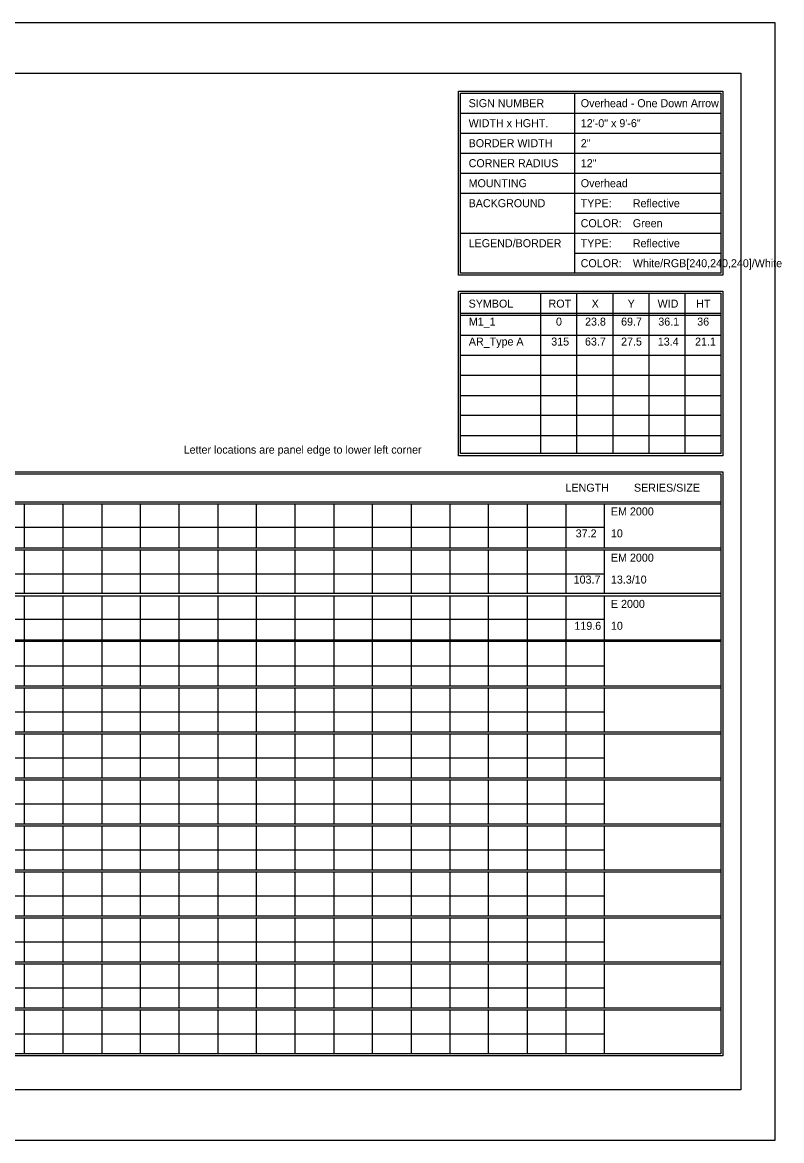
# Model space of a CAD drawing. Extents: x 1806251 to 1809821, y 414895 to 422886.
# Drawn here: x 1809679.34 to 1809684.94, y 414935.97 to 414944.23 of the extents above; entities that cross this region are included whole.
import ezdxf

# ---------------------------------------------------------------- set-up
doc = ezdxf.new("R2010")
doc.units = 0
doc.layers.add('GSSHT', color=7, linetype='Continuous')

msp = doc.modelspace()

# ---------------------------------------------------------------- linework, layer by layer
at = {"layer": 'GSSHT'}
for p, q in [((1809672.1353, 414944.2267), (1809684.8895, 414944.2267)), ((1809684.8895, 414944.2267), (1809684.8895, 414935.9729)), ((1809683.413, 414943.704), (1809683.413, 414942.3751)), ((1809682.5714, 414943.5563), (1809684.4909, 414943.5563)), ((1809682.5714, 414943.4087), (1809684.4909, 414943.4087)), ((1809682.5714, 414943.261), (1809684.4909, 414943.261)), ((1809682.5714, 414943.1134), (1809684.4909, 414943.1134)), ((1809682.5714, 414942.9657), (1809684.4909, 414942.9657)), ((1809683.413, 414942.8181), (1809684.4909, 414942.8181)), ((1809682.5714, 414942.6704), (1809684.4909, 414942.6704)), ((1809683.413, 414942.5227), (1809684.4909, 414942.5227)), ((1809683.162, 414942.2274), (1809683.162, 414941.0433)), ((1809683.4278, 414942.2274), (1809683.4278, 414941.0433)), ((1809683.6936, 414942.2274), (1809683.6936, 414941.0433)), ((1809683.9593, 414942.2274), (1809683.9593, 414941.0433)), ((1809684.2251, 414942.2274), (1809684.2251, 414941.0433)), ((1809682.5714, 414942.0798), (1809684.4909, 414942.0798)), ((1809682.5714, 414942.065), (1809684.4909, 414942.065)), ((1809682.5714, 414941.9174), (1809684.4909, 414941.9174)), ((1809682.5714, 414941.7697), (1809684.4909, 414941.7697)), ((1809682.5714, 414941.6221), (1809684.4909, 414941.6221)), ((1809682.5714, 414941.4715), (1809684.4909, 414941.4715)), ((1809682.5714, 414941.3268), (1809684.4909, 414941.3268)), ((1809682.5714, 414941.1762), (1809684.4909, 414941.1762)), ((1809672.782, 414940.6889), (1809684.4909, 414940.6889)), ((1809672.782, 414940.6741), (1809684.4909, 414940.6741)), ((1809679.3496, 414940.6741), (1809679.3496, 414940.3493)), ((1809679.6361, 414940.6741), (1809679.6361, 414940.3493)), ((1809679.9225, 414940.6741), (1809679.9225, 414940.3493)), ((1809680.206, 414940.6741), (1809680.206, 414940.3493)), ((1809680.4924, 414940.6741), (1809680.4924, 414940.3493)), ((1809680.7789, 414940.6741), (1809680.7789, 414940.3493)), ((1809681.0624, 414940.6741), (1809681.0624, 414940.3493)), ((1809681.3488, 414940.6741), (1809681.3488, 414940.3493)), ((1809681.6353, 414940.6741), (1809681.6353, 414940.3493)), ((1809681.9188, 414940.6741), (1809681.9188, 414940.3493)), ((1809682.2052, 414940.6741), (1809682.2052, 414940.3493)), ((1809682.4917, 414940.6741), (1809682.4917, 414940.3493)), ((1809682.7752, 414940.6741), (1809682.7752, 414940.3493)), ((1809683.0616, 414940.6741), (1809683.0616, 414940.3493)), ((1809683.348, 414940.6741), (1809683.348, 414940.3493)), ((1809683.6315, 414940.6741), (1809683.6315, 414940.3493)), ((1809672.782, 414940.4999), (1809683.6315, 414940.4999)), ((1809672.782, 414940.3493), (1809684.4909, 414940.3493)), ((1809672.782, 414940.3345), (1809684.4909, 414940.3345)), ((1809679.3496, 414940.3345), (1809679.3496, 414940.0127)), ((1809679.6361, 414940.3345), (1809679.6361, 414940.0127)), ((1809679.9225, 414940.3345), (1809679.9225, 414940.0127)), ((1809680.206, 414940.3345), (1809680.206, 414940.0127)), ((1809680.4924, 414940.3345), (1809680.4924, 414940.0127)), ((1809680.7789, 414940.3345), (1809680.7789, 414940.0127)), ((1809681.0624, 414940.3345), (1809681.0624, 414940.0127)), ((1809681.3488, 414940.3345), (1809681.3488, 414940.0127)), ((1809681.6353, 414940.3345), (1809681.6353, 414940.0127)), ((1809681.9188, 414940.3345), (1809681.9188, 414940.0127)), ((1809682.2052, 414940.3345), (1809682.2052, 414940.0127)), ((1809682.4917, 414940.3345), (1809682.4917, 414940.0127)), ((1809682.7752, 414940.3345), (1809682.7752, 414940.0127)), ((1809683.0616, 414940.3345), (1809683.0616, 414940.0127)), ((1809683.348, 414940.3345), (1809683.348, 414940.0127)), ((1809683.6315, 414940.3345), (1809683.6315, 414940.0127)), ((1809672.782, 414940.1574), (1809683.6315, 414940.1574)), ((1809672.782, 414940.0127), (1809684.4909, 414940.0127)), ((1809672.782, 414939.9949), (1809684.4909, 414939.9949)), ((1809679.3496, 414939.9949), (1809679.3496, 414939.6701)), ((1809679.6361, 414939.9949), (1809679.6361, 414939.6701)), ((1809679.9225, 414939.9949), (1809679.9225, 414939.6701)), ((1809680.206, 414939.9949), (1809680.206, 414939.6701)), ((1809680.4924, 414939.9949), (1809680.4924, 414939.6701)), ((1809680.7789, 414939.9949), (1809680.7789, 414939.6701)), ((1809681.0624, 414939.9949), (1809681.0624, 414939.6701)), ((1809681.3488, 414939.9949), (1809681.3488, 414939.6701)), ((1809681.6353, 414939.9949), (1809681.6353, 414939.6701)), ((1809681.9188, 414939.9949), (1809681.9188, 414939.6701)), ((1809682.2052, 414939.9949), (1809682.2052, 414939.6701)), ((1809682.4917, 414939.9949), (1809682.4917, 414939.6701)), ((1809682.7752, 414939.9949), (1809682.7752, 414939.6701)), ((1809683.0616, 414939.9949), (1809683.0616, 414939.6701)), ((1809683.348, 414939.9949), (1809683.348, 414939.6701)), ((1809683.6315, 414939.9949), (1809683.6315, 414939.6701)), ((1809672.782, 414939.8207), (1809683.6315, 414939.8207)), ((1809672.782, 414939.6701), (1809684.4909, 414939.6701)), ((1809672.782, 414939.6583), (1809684.4909, 414939.6583)), ((1809679.3496, 414939.6583), (1809679.3496, 414939.3305)), ((1809679.6361, 414939.6583), (1809679.6361, 414939.3305)), ((1809679.9225, 414939.6583), (1809679.9225, 414939.3305)), ((1809680.206, 414939.6583), (1809680.206, 414939.3305)), ((1809680.4924, 414939.6583), (1809680.4924, 414939.3305)), ((1809680.7789, 414939.6583), (1809680.7789, 414939.3305)), ((1809681.0624, 414939.6583), (1809681.0624, 414939.3305)), ((1809681.3488, 414939.6583), (1809681.3488, 414939.3305)), ((1809681.6353, 414939.6583), (1809681.6353, 414939.3305)), ((1809681.9188, 414939.6583), (1809681.9188, 414939.3305)), ((1809682.2052, 414939.6583), (1809682.2052, 414939.3305)), ((1809682.4917, 414939.6583), (1809682.4917, 414939.3305)), ((1809682.7752, 414939.6583), (1809682.7752, 414939.3305)), ((1809683.0616, 414939.6583), (1809683.0616, 414939.3305)), ((1809683.348, 414939.6583), (1809683.348, 414939.3305)), ((1809683.6315, 414939.6583), (1809683.6315, 414939.3305)), ((1809672.782, 414939.4782), (1809683.6315, 414939.4782)), ((1809672.782, 414939.3305), (1809684.4909, 414939.3305)), ((1809672.782, 414939.3157), (1809684.4909, 414939.3157)), ((1809679.3496, 414939.3157), (1809679.3496, 414938.9909)), ((1809679.6361, 414939.3157), (1809679.6361, 414938.9909)), ((1809679.9225, 414939.3157), (1809679.9225, 414938.9909)), ((1809680.206, 414939.3157), (1809680.206, 414938.9909)), ((1809680.4924, 414939.3157), (1809680.4924, 414938.9909)), ((1809680.7789, 414939.3157), (1809680.7789, 414938.9909)), ((1809681.0624, 414939.3157), (1809681.0624, 414938.9909)), ((1809681.3488, 414939.3157), (1809681.3488, 414938.9909)), ((1809681.6353, 414939.3157), (1809681.6353, 414938.9909)), ((1809681.9188, 414939.3157), (1809681.9188, 414938.9909)), ((1809682.2052, 414939.3157), (1809682.2052, 414938.9909)), ((1809682.4917, 414939.3157), (1809682.4917, 414938.9909)), ((1809682.7752, 414939.3157), (1809682.7752, 414938.9909)), ((1809683.0616, 414939.3157), (1809683.0616, 414938.9909)), ((1809683.348, 414939.3157), (1809683.348, 414938.9909)), ((1809683.6315, 414939.3157), (1809683.6315, 414938.9909)), ((1809672.782, 414939.1385), (1809683.6315, 414939.1385)), ((1809672.782, 414938.9909), (1809684.4909, 414938.9909)), ((1809672.782, 414938.9761), (1809684.4909, 414938.9761)), ((1809679.3496, 414938.9761), (1809679.3496, 414938.6513)), ((1809679.6361, 414938.9761), (1809679.6361, 414938.6513)), ((1809679.9225, 414938.9761), (1809679.9225, 414938.6513)), ((1809680.206, 414938.9761), (1809680.206, 414938.6513)), ((1809680.4924, 414938.9761), (1809680.4924, 414938.6513)), ((1809680.7789, 414938.9761), (1809680.7789, 414938.6513)), ((1809681.0624, 414938.9761), (1809681.0624, 414938.6513)), ((1809681.3488, 414938.9761), (1809681.3488, 414938.6513)), ((1809681.6353, 414938.9761), (1809681.6353, 414938.6513)), ((1809681.9188, 414938.9761), (1809681.9188, 414938.6513)), ((1809682.2052, 414938.9761), (1809682.2052, 414938.6513)), ((1809682.4917, 414938.9761), (1809682.4917, 414938.6513)), ((1809682.7752, 414938.9761), (1809682.7752, 414938.6513)), ((1809683.0616, 414938.9761), (1809683.0616, 414938.6513)), ((1809683.348, 414938.9761), (1809683.348, 414938.6513)), ((1809683.6315, 414938.9761), (1809683.6315, 414938.6513)), ((1809672.782, 414938.7989), (1809683.6315, 414938.7989)), ((1809672.782, 414938.6513), (1809684.4909, 414938.6513)), ((1809672.782, 414938.6365), (1809684.4909, 414938.6365)), ((1809679.3496, 414938.6365), (1809679.3496, 414938.3117)), ((1809679.6361, 414938.6365), (1809679.6361, 414938.3117)), ((1809679.9225, 414938.6365), (1809679.9225, 414938.3117)), ((1809680.206, 414938.6365), (1809680.206, 414938.3117)), ((1809680.4924, 414938.6365), (1809680.4924, 414938.3117)), ((1809680.7789, 414938.6365), (1809680.7789, 414938.3117)), ((1809681.0624, 414938.6365), (1809681.0624, 414938.3117)), ((1809681.3488, 414938.6365), (1809681.3488, 414938.3117)), ((1809681.6353, 414938.6365), (1809681.6353, 414938.3117)), ((1809681.9188, 414938.6365), (1809681.9188, 414938.3117)), ((1809682.2052, 414938.6365), (1809682.2052, 414938.3117)), ((1809682.4917, 414938.6365), (1809682.4917, 414938.3117)), ((1809682.7752, 414938.6365), (1809682.7752, 414938.3117)), ((1809683.0616, 414938.6365), (1809683.0616, 414938.3117)), ((1809683.348, 414938.6365), (1809683.348, 414938.3117)), ((1809683.6315, 414938.6365), (1809683.6315, 414938.3117)), ((1809672.782, 414938.4593), (1809683.6315, 414938.4593)), ((1809672.782, 414938.3117), (1809684.4909, 414938.3117)), ((1809672.782, 414938.2969), (1809684.4909, 414938.2969)), ((1809679.3496, 414938.2969), (1809679.3496, 414937.9721)), ((1809679.6361, 414938.2969), (1809679.6361, 414937.9721)), ((1809679.9225, 414938.2969), (1809679.9225, 414937.9721)), ((1809680.206, 414938.2969), (1809680.206, 414937.9721)), ((1809680.4924, 414938.2969), (1809680.4924, 414937.9721)), ((1809680.7789, 414938.2969), (1809680.7789, 414937.9721)), ((1809681.0624, 414938.2969), (1809681.0624, 414937.9721)), ((1809681.3488, 414938.2969), (1809681.3488, 414937.9721)), ((1809681.6353, 414938.2969), (1809681.6353, 414937.9721)), ((1809681.9188, 414938.2969), (1809681.9188, 414937.9721)), ((1809682.2052, 414938.2969), (1809682.2052, 414937.9721)), ((1809682.4917, 414938.2969), (1809682.4917, 414937.9721)), ((1809682.7752, 414938.2969), (1809682.7752, 414937.9721)), ((1809683.0616, 414938.2969), (1809683.0616, 414937.9721)), ((1809683.348, 414938.2969), (1809683.348, 414937.9721)), ((1809683.6315, 414938.2969), (1809683.6315, 414937.9721)), ((1809672.782, 414938.1197), (1809683.6315, 414938.1197)), ((1809672.782, 414937.9721), (1809684.4909, 414937.9721)), ((1809672.782, 414937.9573), (1809684.4909, 414937.9573)), ((1809679.3496, 414937.9573), (1809679.3496, 414937.6325)), ((1809679.6361, 414937.9573), (1809679.6361, 414937.6325)), ((1809679.9225, 414937.9573), (1809679.9225, 414937.6325)), ((1809680.206, 414937.9573), (1809680.206, 414937.6325)), ((1809680.4924, 414937.9573), (1809680.4924, 414937.6325)), ((1809680.7789, 414937.9573), (1809680.7789, 414937.6325)), ((1809681.0624, 414937.9573), (1809681.0624, 414937.6325)), ((1809681.3488, 414937.9573), (1809681.3488, 414937.6325)), ((1809681.6353, 414937.9573), (1809681.6353, 414937.6325)), ((1809681.9188, 414937.9573), (1809681.9188, 414937.6325)), ((1809682.2052, 414937.9573), (1809682.2052, 414937.6325)), ((1809682.4917, 414937.9573), (1809682.4917, 414937.6325)), ((1809682.7752, 414937.9573), (1809682.7752, 414937.6325)), ((1809683.0616, 414937.9573), (1809683.0616, 414937.6325)), ((1809683.348, 414937.9573), (1809683.348, 414937.6325)), ((1809683.6315, 414937.9573), (1809683.6315, 414937.6325)), ((1809672.782, 414937.7801), (1809683.6315, 414937.7801)), ((1809672.782, 414937.6325), (1809684.4909, 414937.6325)), ((1809672.782, 414937.6177), (1809684.4909, 414937.6177)), ((1809679.3496, 414937.6177), (1809679.3496, 414937.2929)), ((1809679.6361, 414937.6177), (1809679.6361, 414937.2929)), ((1809679.9225, 414937.6177), (1809679.9225, 414937.2929)), ((1809680.206, 414937.6177), (1809680.206, 414937.2929)), ((1809680.4924, 414937.6177), (1809680.4924, 414937.2929)), ((1809680.7789, 414937.6177), (1809680.7789, 414937.2929)), ((1809681.0624, 414937.6177), (1809681.0624, 414937.2929)), ((1809681.3488, 414937.6177), (1809681.3488, 414937.2929)), ((1809681.6353, 414937.6177), (1809681.6353, 414937.2929)), ((1809681.9188, 414937.6177), (1809681.9188, 414937.2929)), ((1809682.2052, 414937.6177), (1809682.2052, 414937.2929)), ((1809682.4917, 414937.6177), (1809682.4917, 414937.2929)), ((1809682.7752, 414937.6177), (1809682.7752, 414937.2929)), ((1809683.0616, 414937.6177), (1809683.0616, 414937.2929)), ((1809683.348, 414937.6177), (1809683.348, 414937.2929)), ((1809683.6315, 414937.6177), (1809683.6315, 414937.2929)), ((1809672.782, 414937.4405), (1809683.6315, 414937.4405)), ((1809672.782, 414937.2929), (1809684.4909, 414937.2929)), ((1809672.782, 414937.2781), (1809684.4909, 414937.2781)), ((1809679.3496, 414937.2781), (1809679.3496, 414936.9533)), ((1809679.6361, 414937.2781), (1809679.6361, 414936.9533)), ((1809679.9225, 414937.2781), (1809679.9225, 414936.9533)), ((1809680.206, 414937.2781), (1809680.206, 414936.9533)), ((1809680.4924, 414937.2781), (1809680.4924, 414936.9533)), ((1809680.7789, 414937.2781), (1809680.7789, 414936.9533)), ((1809681.0624, 414937.2781), (1809681.0624, 414936.9533)), ((1809681.3488, 414937.2781), (1809681.3488, 414936.9533)), ((1809681.6353, 414937.2781), (1809681.6353, 414936.9533)), ((1809681.9188, 414937.2781), (1809681.9188, 414936.9533)), ((1809682.2052, 414937.2781), (1809682.2052, 414936.9533)), ((1809682.4917, 414937.2781), (1809682.4917, 414936.9533)), ((1809682.7752, 414937.2781), (1809682.7752, 414936.9533)), ((1809683.0616, 414937.2781), (1809683.0616, 414936.9533)), ((1809683.348, 414937.2781), (1809683.348, 414936.9533)), ((1809683.6315, 414937.2781), (1809683.6315, 414936.9533)), ((1809672.782, 414937.1009), (1809683.6315, 414937.1009)), ((1809672.782, 414936.9533), (1809684.4909, 414936.9533)), ((1809672.782, 414936.9385), (1809684.4909, 414936.9385)), ((1809679.3496, 414936.9385), (1809679.3496, 414936.6137)), ((1809679.6361, 414936.9385), (1809679.6361, 414936.6137)), ((1809679.9225, 414936.9385), (1809679.9225, 414936.6137)), ((1809680.206, 414936.9385), (1809680.206, 414936.6137)), ((1809680.4924, 414936.9385), (1809680.4924, 414936.6137)), ((1809680.7789, 414936.9385), (1809680.7789, 414936.6137)), ((1809681.0624, 414936.9385), (1809681.0624, 414936.6137)), ((1809681.3488, 414936.9385), (1809681.3488, 414936.6137)), ((1809681.6353, 414936.9385), (1809681.6353, 414936.6137)), ((1809681.9188, 414936.9385), (1809681.9188, 414936.6137)), ((1809682.2052, 414936.9385), (1809682.2052, 414936.6137)), ((1809682.4917, 414936.9385), (1809682.4917, 414936.6137)), ((1809682.7752, 414936.9385), (1809682.7752, 414936.6137)), ((1809683.0616, 414936.9385), (1809683.0616, 414936.6137)), ((1809683.348, 414936.9385), (1809683.348, 414936.6137)), ((1809683.6315, 414936.9385), (1809683.6315, 414936.6137)), ((1809672.782, 414936.7613), (1809683.6315, 414936.7613)), ((1809684.8895, 414935.9729), (1809672.1353, 414935.9729))]:
    msp.add_line(p, q, dxfattribs=at)
for points in [[(1809672.6344, 414943.8516), (1809684.6385, 414943.8516), (1809684.6385, 414936.3479), (1809672.6344, 414936.3479)], [(1809682.5566, 414943.7187), (1809684.5056, 414943.7187), (1809684.5056, 414942.3603), (1809682.5566, 414942.3603)], [(1809682.5714, 414943.704), (1809684.4909, 414943.704), (1809684.4909, 414942.3751), (1809682.5714, 414942.3751)], [(1809682.5566, 414942.2422), (1809684.5056, 414942.2422), (1809684.5056, 414941.0285), (1809682.5566, 414941.0285)], [(1809682.5714, 414942.2274), (1809684.4909, 414942.2274), (1809684.4909, 414941.0433), (1809682.5714, 414941.0433)], [(1809672.7673, 414940.9104), (1809684.5056, 414940.9104), (1809684.5056, 414936.5989), (1809672.7673, 414936.5989)], [(1809672.782, 414940.8956), (1809684.4909, 414940.8956), (1809684.4909, 414936.6137), (1809672.782, 414936.6137)]]:
    msp.add_lwpolyline(points, close=True, dxfattribs=at)

# ---------------------------------------------------------------- texts
for s, height, p in [('SIGN NUMBER', 0.059055, (1809682.6305, 414943.6006)), ('Overhead - One Down Arrow', 0.059055, (1809683.4583, 414943.6005)), ('WIDTH x HGHT.', 0.059055, (1809682.6305, 414943.453)), ('12\'-0" x 9\'-6"', 0.059055, (1809683.4583, 414943.4529)), ('BORDER WIDTH', 0.059055, (1809682.6305, 414943.3053)), ('2"', 0.05906, (1809683.4583, 414943.3052)), ('CORNER RADIUS', 0.059055, (1809682.6305, 414943.1577)), ('12"', 0.05906, (1809683.4583, 414943.1576)), ('MOUNTING', 0.05906, (1809682.6305, 414943.01)), ('Overhead', 0.05906, (1809683.4583, 414943.0099)), ('BACKGROUND', 0.05906, (1809682.6305, 414942.8623)), ('TYPE:', 0.05906, (1809683.4573, 414942.8623)), ('Reflective', 0.05906, (1809683.8422, 414942.8623)), ('COLOR:', 0.05906, (1809683.4573, 414942.7147)), ('Green', 0.05906, (1809683.8422, 414942.7147)), ('LEGEND/BORDER', 0.059055, (1809682.6305, 414942.567)), ('TYPE:', 0.05906, (1809683.4573, 414942.567)), ('Reflective', 0.05906, (1809683.8422, 414942.567)), ('COLOR:', 0.05906, (1809683.4573, 414942.4194)), ('White/RGB[240,240,240]/White', 0.059055, (1809683.8422, 414942.4194)), ('SYMBOL', 0.05906, (1809682.6305, 414942.1211)), ('ROT', 0.05906, (1809683.2204, 414942.1211)), ('X', 0.0591, (1809683.5384, 414942.1211)), ('Y', 0.0591, (1809683.8045, 414942.1211)), ('WID', 0.05906, (1809684.025, 414942.1211)), ('HT', 0.05906, (1809684.3106, 414942.1211)), ('M1_1', 0.05906, (1809682.6321, 414941.9885)), ('0', 0.0591, (1809683.2752, 414941.9885)), ('23.8', 0.05906, (1809683.4897, 414941.9885)), ('69.7', 0.05906, (1809683.7557, 414941.9885)), ('36.1', 0.05906, (1809684.0302, 414941.9885)), ('36', 0.05906, (1809684.3176, 414941.9885)), ('AR_Type A', 0.05906, (1809682.6321, 414941.8412)), ('315', 0.05906, (1809683.2402, 414941.8412)), ('63.7', 0.05906, (1809683.4892, 414941.8412)), ('27.5', 0.05906, (1809683.7557, 414941.8412)), ('13.4', 0.05906, (1809684.0267, 414941.8412)), ('21.1', 0.05906, (1809684.3016, 414941.8412)), ('Letter locations are panel edge to lower left corner', 0.059055, (1809680.5276, 414941.0434)), ('LENGTH', 0.05906, (1809683.3454, 414940.7627)), ('SERIES/SIZE', 0.059061, (1809683.8506, 414940.7627)), ('EM 2000', 0.05906, (1809683.6807, 414940.5873)), ('37.2', 0.05906, (1809683.4207, 414940.4255)), ('10', 0.05906, (1809683.6807, 414940.4255)), ('EM 2000', 0.05906, (1809683.6807, 414940.2462)), ('103.7', 0.05906, (1809683.4056, 414940.0844)), ('13.3/10', 0.05906, (1809683.6807, 414940.0844)), ('E 2000', 0.05906, (1809683.6807, 414939.9051)), ('119.6', 0.05906, (1809683.4111, 414939.7433)), ('10', 0.05906, (1809683.6807, 414939.7433))]:
    msp.add_text(s, height=height, dxfattribs=at).set_placement(p)

doc.saveas('drawing.dxf')
